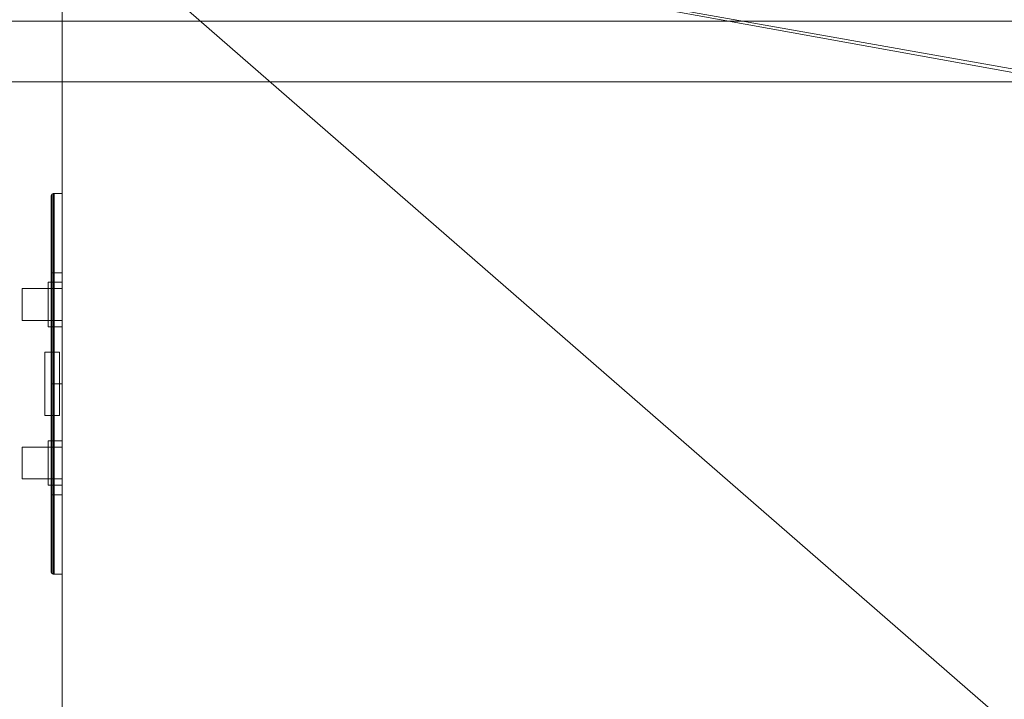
# Model space of a CAD drawing. Header units: inches. Extents: x -263 to 528, y -1 to 602.
# Tile 376 of 656: x -76.28 to -64.06, y 438.08 to 446.52. Entities that reach past the tile are written whole.
import ezdxf

# ---------------------------------------------------------------- set-up
doc = ezdxf.new("R2010")
doc.units = ezdxf.units.IN
doc.header["$MEASUREMENT"] = 0
for name, color, linetype in [('Twindo - Casework', 7, 'Continuous'), ('Twindo - Electrical', 7, 'Continuous'), ('Twindo - Fixtures', 7, 'Continuous'), ('Twindo - Slabs', 7, 'Continuous'), ('Twindo - Walls', 7, 'Continuous')]:
    doc.layers.add(name, color=color, linetype=linetype)

# ---------------------------------------------------------------- blocks, each defined once
blk = doc.blocks.new('Slab_D0BD3B49-249D-4DA8-80D4-D821BCE50D6B', base_point=(-249.5, 387))
at = {"layer": 'Twindo - Slabs', "lineweight": 0}
mesh = blk.add_polyface(dxfattribs=at)
corners = [(-192, 387), (-249.5, 387), (-249.5, 387, -6), (-192, 387, -6), (-89.75, 579.5), (-249.5, 579.5), (-192, 134.5), (-132, 134.5), (-132, 124.5), (10, 124.5), (10, 13.75), (161.5, 13.75), (161.5, 6.5), (252, 6.5), (252, 14), (415.5, 14), (415.5, 322.5), (222.5, 322.5), (222.5, 357.5), (-4, 357.5), (-4, 413), (101.5, 413), (101.5, 553.5), (-89.75, 553.5), (-249.5, 579.5, -6), (-192, 134.5, -6), (-89.75, 579.5, -6), (-89.75, 553.5, -6), (101.5, 553.5, -6), (101.5, 413, -6), (-4, 413, -6), (-4, 357.5, -6), (222.5, 357.5, -6), (222.5, 322.5, -6), (415.5, 322.5, -6), (415.5, 14, -6), (252, 14, -6), (252, 6.5, -6), (161.5, 6.5, -6), (161.5, 13.75, -6), (10, 13.75, -6), (10, 124.5, -6), (-132, 124.5, -6), (-132, 134.5, -6)]
mesh.append_faces([[corners[k] for k in face] for face in [(0, 1, 2, 3), (1, 5, 24, 2), (6, 0, 3, 25), (5, 4, 26, 24), (7, 6, 25, 43), (8, 7, 43, 42), (9, 8, 42, 41), (10, 9, 41, 40), (11, 10, 40, 39), (12, 11, 39, 38), (13, 12, 38, 37), (14, 13, 37, 36), (15, 14, 36, 35), (16, 15, 35, 34), (17, 16, 34, 33), (18, 17, 33, 32), (19, 18, 32, 31), (20, 19, 31, 30), (21, 20, 30, 29), (22, 21, 29, 28), (23, 22, 28, 27), (4, 23, 27, 26)]], dxfattribs={"color": 254})
mesh.append_faces([[corners[k] for k in face] for face in [(22, 20, 21), (16, 14, 15)]], dxfattribs={"vtx0": -1, "color": 254})
mesh.append_faces([[corners[k] for k in face] for face in [(28, 30, 27), (34, 36, 33)]], dxfattribs={"vtx0": -1, "vtx1": -1, "color": 254})
mesh.append_faces([[corners[k] for k in face] for face in [(4, 0, 7), (19, 23, 8), (19, 9, 11), (43, 3, 26), (42, 27, 31), (39, 41, 31)]], dxfattribs={"vtx0": -1, "vtx1": -1, "vtx2": -1, "color": 254})
mesh.append_faces([[corners[k] for k in face] for face in [(23, 7, 8), (19, 8, 9), (17, 11, 12), (17, 12, 13), (17, 13, 14), (3, 24, 26), (43, 26, 27), (39, 31, 32), (39, 32, 33)]], dxfattribs={"vtx0": -1, "vtx2": -1, "color": 254})
mesh.append_faces([[corners[k] for k in face] for face in [(29, 30, 28), (35, 36, 34)]], dxfattribs={"vtx1": -1, "color": 254})
mesh.append_faces([[corners[k] for k in face] for face in [(4, 5, 0), (23, 4, 7), (19, 20, 23), (22, 23, 20), (18, 19, 11), (17, 18, 11), (16, 17, 14), (42, 43, 27), (30, 31, 27), (41, 42, 31), (38, 39, 33), (37, 38, 33), (36, 37, 33)]], dxfattribs={"vtx1": -1, "vtx2": -1, "color": 254})
mesh.append_faces([[corners[k] for k in face] for face in [(5, 1, 0), (0, 6, 7), (9, 10, 11), (3, 2, 24), (43, 25, 3), (39, 40, 41)]], dxfattribs={"vtx2": -1, "color": 254})
blk = doc.blocks.new('Slab_C16FED3F-F51D-4887-95C2-45D370958F54', base_point=(-255.75, 595))
at = {"layer": 'Twindo - Slabs', "lineweight": 0}
mesh = blk.add_polyface(dxfattribs=at)
corners = [(95.5, 568, 128), (95.5, 570, 128), (-75.75, 570, 128), (-75.75, 595, 128), (-255.75, 595, 128), (-255.75, 379, 128), (-198, 379, 128), (-198, 134.5, 128), (-136, 134.5, 128), (-136, 110.5, 128), (6.5, 110.5, 128), (6.5, 6.5, 128), (315.5, 6.5, 128), (315.5, 8, 128), (378.5, 8, 128), (378.5, 6.5, 128), (523, 6.5, 128), (523, 132.25, 128), (421.5, 132.25, 128), (421.5, 333, 128), (239, 333, 128), (239, 391.501, 128), (240, 391.501, 128), (240, 457, 128), (237, 457, 128), (237, 568, 128), (201, 127.5, 128), (201, 128.125, 128), (244.5, 128.125, 128), (244.5, 127.5, 128), (244.5, 15, 128), (161.5, 15, 128), (161.5, 146.5, 128), (200.935, 146.5, 128), (200.997, 146.5, 128), (200.997, 128.5, 128), (95.5, 568, 101), (95.5, 570, 101), (-75.75, 570, 101), (-75.75, 595, 101), (-255.75, 595, 101), (-255.75, 379, 101), (-198, 379, 101), (-198, 134.5, 101), (-136, 134.5, 101), (-136, 110.5, 101), (6.5, 110.5, 101), (6.5, 6.5, 101), (315.5, 6.5, 101), (315.5, 8, 101), (378.5, 8, 101), (378.5, 6.5, 101), (523, 6.5, 101), (523, 132.25, 101), (421.5, 132.25, 101), (421.5, 333, 101), (239, 333, 101), (239, 391.501, 101), (240, 391.501, 101), (240, 457, 101), (237, 457, 101), (237, 568, 101), (201, 127.5, 120), (201, 128, 120), (201, 128.125, 120), (244.5, 128.125, 120), (244.5, 128, 120), (244.5, 127.5, 120), (244.5, 127.5, 101), (244.5, 15, 101), (161.5, 15, 101), (161.5, 146.5, 101), (200.935, 146.5, 101), (200.997, 146.5, 101), (200.997, 128.5, 114.5), (201, 127.5, 101)]
mesh.append_faces([[corners[k] for k in face] for face in [(36, 37, 1, 0), (37, 38, 2, 1), (38, 39, 3, 2), (39, 40, 4, 3), (40, 41, 5, 4), (41, 42, 6, 5), (42, 43, 7, 6), (43, 44, 8, 7), (44, 45, 9, 8), (45, 46, 10, 9), (46, 47, 11, 10), (47, 48, 12, 11), (48, 49, 13, 12), (49, 50, 14, 13), (50, 51, 15, 14), (51, 52, 16, 15), (52, 53, 17, 16), (53, 54, 18, 17), (54, 55, 19, 18), (55, 56, 20, 19), (56, 57, 21, 20), (57, 58, 22, 21), (58, 59, 23, 22), (59, 60, 24, 23), (60, 61, 25, 24), (61, 36, 0, 25), (28, 27, 64, 65), (69, 70, 31, 30), (70, 71, 32, 31), (33, 32, 71, 72), (33, 72, 73, 34), (34, 73, 74, 35), (62, 67, 66, 63), (65, 64, 63, 66), (67, 62, 75, 68), (72, 74, 73)]], dxfattribs={"color": 254})
mesh.append_faces([[corners[k] for k in face] for face in [(23, 21, 22), (27, 63, 64), (29, 66, 67), (29, 69, 30), (75, 74, 72), (52, 54, 53)]], dxfattribs={"vtx0": -1, "color": 254})
mesh.append_faces([[corners[k] for k in face] for face in [(16, 18, 15), (59, 57, 60)]], dxfattribs={"vtx0": -1, "vtx1": -1, "color": 254})
mesh.append_faces([[corners[k] for k in face] for face in [(3, 6, 8), (31, 0, 11), (0, 32, 34), (24, 34, 27), (20, 24, 27), (28, 30, 12), (20, 28, 13), (75, 26, 74), (44, 42, 39), (47, 36, 70), (75, 60, 56), (49, 68, 56)]], dxfattribs={"vtx0": -1, "vtx1": -1, "vtx2": -1, "color": 254})
mesh.append_faces([[corners[k] for k in face] for face in [(2, 8, 9), (2, 9, 10), (0, 10, 11), (20, 27, 28), (30, 11, 12), (28, 12, 13), (20, 13, 14), (18, 14, 15), (42, 40, 39), (44, 39, 38), (46, 38, 37), (46, 37, 36), (72, 36, 61), (75, 61, 60), (47, 70, 69), (49, 69, 68), (50, 56, 55), (50, 55, 54)]], dxfattribs={"vtx0": -1, "vtx2": -1, "color": 254})
mesh.append_faces([[corners[k] for k in face] for face in [(17, 18, 16), (58, 57, 59)]], dxfattribs={"vtx1": -1, "color": 254})
mesh.append_faces([[corners[k] for k in face] for face in [(3, 4, 6), (2, 3, 8), (1, 2, 10), (0, 1, 10), (31, 32, 0), (25, 0, 34), (24, 25, 34), (20, 21, 24), (23, 24, 21), (30, 31, 11), (19, 20, 14), (18, 19, 14), (45, 44, 38), (46, 45, 38), (47, 46, 36), (71, 70, 36), (72, 71, 36), (75, 72, 61), (57, 56, 60), (68, 75, 56), (48, 47, 69), (49, 48, 69), (50, 49, 56), (51, 50, 54), (52, 51, 54)]], dxfattribs={"vtx1": -1, "vtx2": -1, "color": 254})
mesh.append_faces([[corners[k] for k in face] for face in [(4, 5, 6), (6, 7, 8), (26, 35, 74), (42, 41, 40), (44, 43, 42)]], dxfattribs={"vtx2": -1, "color": 254})
mesh.append_faces([[corners[k] for k in face] for face in [(27, 26, 62, 63), (29, 28, 65, 66), (29, 67, 68, 69)]], dxfattribs={"vtx3": -1, "color": 254})
blk = doc.blocks.new('Object_91143E9C-6EFC-4E7A-9EFB-534EA12EA79C')
at = {"layer": 'Twindo - Casework', "lineweight": 0}
mesh = blk.add_polyface(dxfattribs=at)
corners = [(-57.5, 466, 31.5), (-57.5, 446.5, 31.5), (-80.5, 446.5, 31.5), (-80.5, 466, 31.5), (-70.789, 448.063, 31.5), (-69.659, 447.67, 31.5), (-68.494, 447.537, 31.5), (-67.328, 447.67, 31.5), (-66.198, 448.063, 31.5), (-65.137, 448.705, 31.5), (-64.179, 449.576, 31.5), (-63.351, 450.65, 31.5), (-62.68, 451.894, 31.5), (-62.186, 453.27, 31.5), (-61.883, 454.737, 31.5), (-61.781, 456.25, 31.5), (-61.883, 457.763, 31.5), (-62.186, 459.23, 31.5), (-62.68, 460.606, 31.5), (-63.351, 461.85, 31.5), (-64.179, 462.924, 31.5), (-65.137, 463.795, 31.5), (-66.198, 464.437, 31.5), (-67.328, 464.83, 31.5), (-68.494, 464.963, 31.5), (-69.659, 464.83, 31.5), (-70.789, 464.437, 31.5), (-71.85, 463.795, 31.5), (-72.808, 462.924, 31.5), (-73.636, 461.85, 31.5), (-74.307, 460.606, 31.5), (-74.801, 459.23, 31.5), (-75.104, 457.763, 31.5), (-75.206, 456.25, 31.5), (-75.104, 454.737, 31.5), (-74.801, 453.27, 31.5), (-74.307, 451.894, 31.5), (-73.636, 450.65, 31.5), (-72.808, 449.576, 31.5), (-71.85, 448.705, 31.5), (-57.5, 466, 33), (-57.5, 446.5, 33), (-80.5, 446.5, 33), (-80.5, 466, 33), (-70.789, 448.063, 33), (-69.659, 447.67, 33), (-68.494, 447.537, 33), (-67.328, 447.67, 33), (-66.198, 448.063, 33), (-65.137, 448.705, 33), (-64.179, 449.576, 33), (-63.351, 450.65, 33), (-62.68, 451.894, 33), (-62.186, 453.27, 33), (-61.883, 454.737, 33), (-61.781, 456.25, 33), (-61.883, 457.763, 33), (-62.186, 459.23, 33), (-62.68, 460.606, 33), (-63.351, 461.85, 33), (-64.179, 462.924, 33), (-65.137, 463.795, 33), (-66.198, 464.437, 33), (-67.328, 464.83, 33), (-68.494, 464.963, 33), (-69.659, 464.83, 33), (-70.789, 464.437, 33), (-71.85, 463.795, 33), (-72.808, 462.924, 33), (-73.636, 461.85, 33), (-74.307, 460.606, 33), (-74.801, 459.23, 33), (-75.104, 457.763, 33), (-75.206, 456.25, 33), (-75.104, 454.737, 33), (-74.801, 453.27, 33), (-74.307, 451.894, 33), (-73.636, 450.65, 33), (-72.808, 449.576, 33), (-71.85, 448.705, 33)]
mesh.append_faces([[corners[k] for k in face] for face in [(0, 40, 41, 1), (1, 41, 42, 2), (2, 42, 43, 3), (3, 43, 40, 0), (44, 45, 5, 4), (45, 46, 6, 5), (46, 47, 7, 6), (47, 48, 8, 7), (48, 49, 9, 8), (49, 50, 10, 9), (50, 51, 11, 10), (51, 52, 12, 11), (52, 53, 13, 12), (53, 54, 14, 13), (54, 55, 15, 14), (55, 56, 16, 15), (56, 57, 17, 16), (57, 58, 18, 17), (58, 59, 19, 18), (59, 60, 20, 19), (60, 61, 21, 20), (61, 62, 22, 21), (62, 63, 23, 22), (63, 64, 24, 23), (64, 65, 25, 24), (65, 66, 26, 25), (66, 67, 27, 26), (67, 68, 28, 27), (68, 69, 29, 28), (69, 70, 30, 29), (70, 71, 31, 30), (71, 72, 32, 31), (72, 73, 33, 32), (73, 74, 34, 33), (74, 75, 35, 34), (75, 76, 36, 35), (76, 77, 37, 36), (77, 78, 38, 37), (78, 79, 39, 38), (79, 44, 4, 39)]], dxfattribs={"color": 9})
mesh.append_faces([[corners[k] for k in face] for face in [(2, 6, 1), (1, 12, 0), (41, 46, 42), (42, 76, 43)]], dxfattribs={"vtx0": -1, "vtx1": -1, "color": 9})
mesh.append_faces([[corners[k] for k in face] for face in [(24, 3, 0), (3, 24, 25), (3, 25, 26), (3, 26, 27), (3, 27, 28), (3, 28, 29), (3, 29, 30), (3, 30, 31), (3, 31, 32), (3, 32, 33), (3, 33, 34), (3, 34, 35), (3, 35, 36), (2, 36, 37), (2, 37, 38), (2, 38, 39), (2, 39, 4), (2, 4, 5), (2, 5, 6), (1, 6, 7), (1, 7, 8), (1, 8, 9), (1, 9, 10), (1, 10, 11), (1, 11, 12), (64, 40, 43), (40, 64, 63), (40, 63, 62), (40, 62, 61), (40, 61, 60), (40, 60, 59), (40, 59, 58), (40, 58, 57), (40, 57, 56), (40, 56, 55), (40, 55, 54), (40, 54, 53), (40, 53, 52), (41, 52, 51), (41, 51, 50), (41, 50, 49), (41, 49, 48), (41, 48, 47), (41, 47, 46), (42, 46, 45), (42, 45, 44), (42, 44, 79), (42, 79, 78), (42, 78, 77), (42, 77, 76)]], dxfattribs={"vtx0": -1, "vtx2": -1, "color": 9})
mesh.append_faces([[corners[k] for k in face] for face in [(23, 24, 0), (22, 23, 0), (21, 22, 0), (20, 21, 0), (19, 20, 0), (18, 19, 0), (17, 18, 0), (16, 17, 0), (15, 16, 0), (14, 15, 0), (13, 14, 0), (12, 13, 0), (2, 3, 36), (65, 64, 43), (66, 65, 43), (67, 66, 43), (68, 67, 43), (69, 68, 43), (70, 69, 43), (71, 70, 43), (72, 71, 43), (73, 72, 43), (74, 73, 43), (75, 74, 43), (76, 75, 43), (41, 40, 52)]], dxfattribs={"vtx1": -1, "vtx2": -1, "color": 9})
mesh = blk.add_polyface(dxfattribs=at)
corners = [(-57.5, 447.25, 30.75), (-59.862, 447.25, 30.75), (-59.862, 465.25, 30.75), (-57.5, 465.25, 30.75), (-59.862, 447.25, 31.5), (-59.862, 465.25, 31.5), (-57.5, 447.25, 31.5), (-57.5, 465.25, 31.5), (-57.5, 466), (-78.75, 466), (-78.75, 466, 31.5), (-57.5, 466, 31.5), (-78.75, 465.25), (-78.75, 465.25, 31.5), (-57.5, 465.25), (-57.5, 465.25, 31.5), (-78.75, 446.5), (-57.5, 446.5), (-57.5, 446.5, 31.5), (-78.75, 446.5, 31.5), (-57.5, 447.25), (-57.5, 447.25, 31.5), (-78.75, 447.25), (-78.75, 447.25, 31.5), (-57.875, 447.25, 0.75), (-57.875, 465.25, 0.75), (-57.875, 465.25, 30.75), (-57.875, 447.25, 30.75), (-58.25, 465.25, 0.75), (-58.25, 465.25, 30.75), (-58.25, 447.25, 0.75), (-58.25, 447.25, 30.75)]
mesh.append_faces([[corners[k] for k in face] for face in [(0, 1, 2, 3), (1, 4, 5, 2), (4, 6, 7, 5), (6, 0, 3, 7), (0, 6, 4, 1), (3, 2, 5, 7), (8, 9, 10, 11), (9, 12, 13, 10), (12, 14, 15, 13), (14, 8, 11, 15), (8, 14, 12, 9), (11, 10, 13, 15), (16, 17, 18, 19), (17, 20, 21, 18), (20, 22, 23, 21), (22, 16, 19, 23), (16, 22, 20, 17), (19, 18, 21, 23), (24, 25, 26, 27), (25, 28, 29, 26), (28, 30, 31, 29), (30, 24, 27, 31), (24, 30, 28, 25), (27, 26, 29, 31)]], dxfattribs={"color": 7})
blk = doc.blocks.new('Object_6B2EA6E6-47E6-4FCE-9F48-4E7CA320511B')
at = {"layer": 'Twindo - Casework', "lineweight": 0}
mesh = blk.add_polyface(dxfattribs=at)
corners = [(-80.5, 426.5, 31.5), (-80.5, 426.5, 33), (-80.5, 446.5, 33), (-80.5, 446.5, 31.5), (-57.5, 446.5, 33), (-57.5, 446.5, 31.5), (-57.5, 426.5, 33), (-57.5, 426.5, 31.5)]
mesh.append_faces([[corners[k] for k in face] for face in [(0, 1, 2, 3), (3, 2, 4, 5), (5, 4, 6, 7), (7, 6, 1, 0), (0, 3, 5, 7), (1, 6, 4, 2)]], dxfattribs={"color": 9})
mesh = blk.add_polyface(dxfattribs=at)
corners = [(-57.5, 445.75, 30.75), (-57.5, 427.25, 30.75), (-59.862, 427.25, 30.75), (-59.862, 445.75, 30.75), (-59.862, 427.25, 31.5), (-59.862, 445.75, 31.5), (-57.5, 427.25, 31.5), (-57.5, 445.75, 31.5), (-57.5, 426.5), (-57.5, 426.5, 31.5), (-78.75, 426.5, 31.5), (-78.75, 426.5), (-78.75, 427.25, 31.5), (-78.75, 427.25), (-57.5, 427.25, 31.5), (-57.5, 427.25), (-78.75, 446.5), (-78.75, 446.5, 31.5), (-57.5, 446.5, 31.5), (-57.5, 446.5), (-57.5, 445.75, 31.5), (-57.5, 445.75), (-78.75, 445.75, 31.5), (-78.75, 445.75), (-57.875, 445.75, 0.75), (-57.875, 445.75, 30.75), (-57.875, 427.25, 30.75), (-57.875, 427.25, 0.75), (-58.25, 427.25, 30.75), (-58.25, 427.25, 0.75), (-58.25, 445.75, 30.75), (-58.25, 445.75, 0.75)]
mesh.append_faces([[corners[k] for k in face] for face in [(0, 1, 2, 3), (3, 2, 4, 5), (5, 4, 6, 7), (7, 6, 1, 0), (0, 3, 5, 7), (1, 6, 4, 2), (8, 9, 10, 11), (11, 10, 12, 13), (13, 12, 14, 15), (15, 14, 9, 8), (8, 11, 13, 15), (9, 14, 12, 10), (16, 17, 18, 19), (19, 18, 20, 21), (21, 20, 22, 23), (23, 22, 17, 16), (16, 19, 21, 23), (17, 22, 20, 18), (24, 25, 26, 27), (27, 26, 28, 29), (29, 28, 30, 31), (31, 30, 25, 24), (24, 27, 29, 31), (25, 30, 28, 26)]], dxfattribs={"color": 7})
mesh = blk.add_polyface(dxfattribs=at)
corners = [(-78.75, 427.25), (-78.75, 427.25, 0.75), (-78.75, 445.75, 0.75), (-78.75, 445.75), (-57.5, 445.75, 0.75), (-57.5, 445.75), (-57.5, 427.25, 0.75), (-57.5, 427.25)]
mesh.append_faces([[corners[k] for k in face] for face in [(0, 1, 2, 3), (3, 2, 4, 5), (5, 4, 6, 7), (7, 6, 1, 0), (0, 3, 5, 7), (1, 6, 4, 2)]], dxfattribs={"color": 7})
blk = doc.blocks.new('Slab_C344388F-6E50-4F51-87E6-74C99ED75FC3', base_point=(-255.75, 595))
at = {"layer": 'Twindo - Fixtures', "lineweight": 0}
mesh = blk.add_polyface(dxfattribs=at)
corners = [(-255.75, 595, 254), (-255.75, 595, 248), (-255.75, 379, 248), (-255.75, 379, 254), (-75.75, 595, 254), (-75.75, 595, 248), (-75.75, 379, 248), (-218.75, 416, 248), (-112.75, 416, 248), (-112.75, 558, 248), (-218.75, 558, 248), (-75.75, 379, 254), (-112.75, 558, 254), (-112.75, 416, 254), (-218.75, 416, 254), (-218.75, 558, 254)]
mesh.append_faces([[corners[k] for k in face] for face in [(0, 1, 2, 3), (4, 5, 1, 0), (3, 2, 6, 11), (11, 6, 5, 4), (13, 8, 7, 14), (12, 9, 8, 13), (15, 10, 9, 12), (14, 7, 10, 15)]], dxfattribs={"color": 254})
mesh.append_faces([[corners[k] for k in face] for face in [(6, 8, 5), (5, 9, 1), (4, 12, 11), (11, 13, 3)]], dxfattribs={"vtx0": -1, "vtx1": -1, "color": 254})
mesh.append_faces([[corners[k] for k in face] for face in [(10, 2, 1), (2, 7, 8), (5, 8, 9), (14, 0, 3), (0, 15, 12), (11, 12, 13)]], dxfattribs={"vtx0": -1, "vtx2": -1, "color": 254})
mesh.append_faces([[corners[k] for k in face] for face in [(10, 7, 2), (9, 10, 1), (6, 2, 8), (14, 15, 0), (13, 14, 3), (4, 0, 12)]], dxfattribs={"vtx1": -1, "vtx2": -1, "color": 254})
blk = doc.blocks.new('Slab_092C35A8-B736-40A4-87C8-E1895AE3592A', base_point=(-75.75, 448))
at = {"layer": 'Twindo - Slabs', "lineweight": 0}
mesh = blk.add_polyface(dxfattribs=at)
corners = [(-75.75, 448, 254), (-75.75, 448, 247.5), (-15.5, 448, 247.5), (-15.5, 448, 254), (-75.75, 570, 254), (-75.75, 570, 247.5), (95.5, 570, 247.5), (95.5, 395.501, 247.5), (-15.5, 395.501, 247.5), (-15.5, 395.501, 254), (95.5, 395.501, 254), (95.5, 570, 254)]
mesh.append_faces([[corners[k] for k in face] for face in [(0, 1, 2, 3), (4, 5, 1, 0), (3, 2, 8, 9), (11, 6, 5, 4), (10, 7, 6, 11), (9, 8, 7, 10)]], dxfattribs={"color": 254})
mesh.append_faces([[corners[k] for k in face] for face in [(10, 3, 9)]], dxfattribs={"vtx0": -1, "color": 254})
mesh.append_faces([[corners[k] for k in face] for face in [(7, 2, 6), (6, 2, 5), (11, 3, 10)]], dxfattribs={"vtx0": -1, "vtx1": -1, "color": 254})
mesh.append_faces([[corners[k] for k in face] for face in [(11, 4, 3)]], dxfattribs={"vtx1": -1, "vtx2": -1, "color": 254})
mesh.append_faces([[corners[k] for k in face] for face in [(2, 1, 5), (7, 8, 2), (4, 0, 3)]], dxfattribs={"vtx2": -1, "color": 254})
blk = doc.blocks.new('Slab_8CF3D9C7-E382-4EB2-A1F0-8D4B1B8E1C80', base_point=(-75.75, 378))
at = {"layer": 'Twindo - Slabs', "lineweight": 0}
mesh = blk.add_polyface(dxfattribs=at)
corners = [(-75.75, 378, 254), (-75.75, 378, 246), (-9, 378, 246), (-9, 378, 254), (-75.75, 448, 254), (-75.75, 448, 246), (-15.5, 448, 246), (-15.5, 395.501, 246), (-9, 395.501, 246), (-9, 395.501, 254), (-15.5, 395.501, 254), (-15.5, 448, 254)]
mesh.append_faces([[corners[k] for k in face] for face in [(0, 1, 2, 3), (4, 5, 1, 0), (3, 2, 8, 9), (11, 6, 5, 4), (10, 7, 6, 11), (9, 8, 7, 10)]], dxfattribs={"color": 254})
mesh.append_faces([[corners[k] for k in face] for face in [(2, 7, 8)]], dxfattribs={"vtx0": -1, "color": 254})
mesh.append_faces([[corners[k] for k in face] for face in [(3, 10, 0)]], dxfattribs={"vtx0": -1, "vtx1": -1, "color": 254})
mesh.append_faces([[corners[k] for k in face] for face in [(1, 6, 7), (10, 4, 0)]], dxfattribs={"vtx0": -1, "vtx2": -1, "color": 254})
mesh.append_faces([[corners[k] for k in face] for face in [(9, 10, 3)]], dxfattribs={"vtx1": -1, "color": 254})
mesh.append_faces([[corners[k] for k in face] for face in [(2, 1, 7)]], dxfattribs={"vtx1": -1, "vtx2": -1, "color": 254})
mesh.append_faces([[corners[k] for k in face] for face in [(1, 5, 6), (10, 11, 4)]], dxfattribs={"vtx2": -1, "color": 254})
blk = doc.blocks.new('Object_CF4729D8-6F3D-4A78-9630-AED366CC9EE0')
at = {"layer": 'Twindo - Electrical', "lineweight": 0}
mesh = blk.add_polyface(dxfattribs=at)
corners = [(-75.75, 442, 169.638), (-75.75, 444.362, 169.638), (-75.75, 444.362, 174.362), (-75.75, 442, 174.362), (-75.75, 443.26, 171.331), (-75.75, 442.709, 171.331), (-75.75, 442.709, 172.669), (-75.75, 443.26, 172.669), (-75.853, 442, 174.362), (-75.862, 442, 174.361), (-75.878, 442, 174.352), (-75.887, 442, 174.337), (-75.888, 442, 174.328), (-75.888, 442, 169.672), (-75.887, 442, 169.663), (-75.878, 442, 169.648), (-75.862, 442, 169.639), (-75.853, 442, 169.638), (-75.853, 444.362, 174.362), (-75.853, 444.362, 169.638), (-75.888, 443.26, 172.669), (-75.888, 443.26, 171.331), (-75.888, 442.709, 172.669), (-75.888, 442.709, 171.331), (-75.862, 444.361, 169.639), (-75.878, 444.352, 169.648), (-75.887, 444.337, 169.663), (-75.888, 444.328, 169.672), (-75.888, 444.328, 174.328), (-75.887, 444.337, 174.337), (-75.878, 444.352, 174.352), (-75.862, 444.361, 174.361)]
mesh.append_faces([[corners[k] for k in face] for face in [(3, 2, 18, 8), (18, 2, 1, 19), (17, 19, 1, 0), (4, 7, 20, 21), (7, 6, 22, 20), (6, 5, 23, 22), (5, 4, 21, 23), (16, 24, 19, 17), (15, 25, 24, 16), (14, 26, 25, 15), (13, 27, 26, 14), (11, 29, 28, 12), (10, 30, 29, 11), (9, 31, 30, 10), (8, 18, 31, 9), (31, 18, 19, 24), (30, 31, 24, 25), (29, 30, 25, 26), (28, 29, 26, 27)]], dxfattribs={"color": 7})
mesh.append_faces([[corners[k] for k in face] for face in [(8, 17, 0, 3)]], dxfattribs={"vtx0": -1, "color": 7})
mesh.append_faces([[corners[k] for k in face] for face in [(1, 4, 0), (0, 5, 3), (13, 23, 27), (27, 21, 28)]], dxfattribs={"vtx0": -1, "vtx1": -1, "color": 7})
mesh.append_faces([[corners[k] for k in face] for face in [(6, 2, 3), (2, 7, 4), (0, 4, 5), (20, 12, 28), (12, 22, 23), (27, 23, 21)]], dxfattribs={"vtx0": -1, "vtx2": -1, "color": 7})
mesh.append_faces([[corners[k] for k in face] for face in [(8, 11, 12, 13), (8, 13, 14, 15), (8, 15, 16, 17)]], dxfattribs={"vtx0": -1, "vtx3": -1, "color": 7})
mesh.append_faces([[corners[k] for k in face] for face in [(6, 7, 2), (5, 6, 3), (1, 2, 4), (20, 22, 12), (21, 20, 28), (13, 12, 23)]], dxfattribs={"vtx1": -1, "vtx2": -1, "color": 7})
mesh.append_faces([[corners[k] for k in face] for face in [(8, 9, 10, 11)]], dxfattribs={"vtx3": -1, "color": 7})
mesh = blk.add_polyface(dxfattribs=at)
corners = [(-75.75, 442.787, 171.409), (-75.75, 443.181, 171.409), (-75.75, 443.181, 172.591), (-75.75, 442.787, 172.591), (-75.853, 443.181, 172.591), (-75.853, 442.787, 172.591), (-75.853, 443.181, 172.472), (-75.853, 442.787, 172.472), (-76.247, 443.181, 172.472), (-76.247, 442.787, 172.472), (-76.247, 443.181, 172.157), (-76.247, 442.787, 172.157), (-75.853, 443.181, 172.157), (-75.853, 442.787, 172.157), (-75.853, 443.181, 171.409), (-75.853, 442.787, 171.409), (-75.75, 442.709, 171.331), (-75.927, 442.709, 171.331), (-75.927, 443.26, 171.331), (-75.75, 443.26, 171.331), (-75.927, 443.26, 172.669), (-75.75, 443.26, 172.669), (-75.927, 442.709, 172.669), (-75.75, 442.709, 172.669), (-75.75, 442.787, 171.409), (-75.927, 442.787, 171.409), (-75.927, 442.787, 172.591), (-75.75, 442.787, 172.591), (-75.927, 443.181, 172.591), (-75.75, 443.181, 172.591), (-75.927, 443.181, 171.409), (-75.75, 443.181, 171.409)]
mesh.append_faces([[corners[k] for k in face] for face in [(0, 1, 2, 3), (3, 2, 4, 5), (5, 4, 6, 7), (7, 6, 8, 9), (9, 8, 10, 11), (11, 10, 12, 13), (13, 12, 14, 15), (15, 14, 1, 0), (16, 17, 18, 19), (19, 18, 20, 21), (21, 20, 22, 23), (23, 22, 17, 16), (24, 25, 26, 27), (27, 26, 28, 29), (29, 28, 30, 31), (31, 30, 25, 24)]], dxfattribs={"color": 7})
mesh.append_faces([[corners[k] for k in face] for face in [(0, 13, 15)]], dxfattribs={"vtx0": -1, "color": 7})
mesh.append_faces([[corners[k] for k in face] for face in [(1, 12, 2), (19, 31, 16), (16, 24, 23), (17, 25, 18), (18, 30, 20)]], dxfattribs={"vtx0": -1, "vtx1": -1, "color": 7})
mesh.append_faces([[corners[k] for k in face] for face in [(3, 7, 13), (12, 6, 2)]], dxfattribs={"vtx0": -1, "vtx1": -1, "vtx2": -1, "color": 7})
mesh.append_faces([[corners[k] for k in face] for face in [(7, 11, 13), (27, 21, 23), (21, 29, 31), (16, 31, 24), (28, 22, 20), (22, 26, 25), (18, 25, 30)]], dxfattribs={"vtx0": -1, "vtx2": -1, "color": 7})
mesh.append_faces([[corners[k] for k in face] for face in [(14, 12, 1)]], dxfattribs={"vtx1": -1, "color": 7})
mesh.append_faces([[corners[k] for k in face] for face in [(0, 3, 13), (12, 10, 6), (27, 29, 21), (24, 27, 23), (19, 21, 31), (28, 26, 22), (30, 28, 20), (17, 22, 25)]], dxfattribs={"vtx1": -1, "vtx2": -1, "color": 7})
mesh.append_faces([[corners[k] for k in face] for face in [(3, 5, 7), (7, 9, 11), (6, 4, 2), (10, 8, 6)]], dxfattribs={"vtx2": -1, "color": 7})
mesh = blk.add_polyface(dxfattribs=at)
corners = [(-75.853, 442, 174.362), (-75.853, 439.638, 174.362), (-75.75, 439.638, 174.362), (-75.75, 442, 174.362), (-75.75, 442, 169.638), (-75.853, 442, 169.638), (-75.862, 442, 169.639), (-75.878, 442, 169.648), (-75.887, 442, 169.663), (-75.888, 442, 169.672), (-75.888, 442, 174.328), (-75.887, 442, 174.337), (-75.878, 442, 174.352), (-75.862, 442, 174.361), (-75.75, 439.638, 169.638), (-75.75, 441.291, 171.331), (-75.75, 440.74, 171.331), (-75.75, 440.74, 172.669), (-75.75, 441.291, 172.669), (-75.853, 439.638, 169.638), (-75.862, 439.639, 174.361), (-75.878, 439.648, 174.352), (-75.887, 439.663, 174.337), (-75.888, 439.672, 174.328), (-75.888, 439.672, 169.672), (-75.888, 440.74, 172.669), (-75.888, 440.74, 171.331), (-75.888, 441.291, 171.331), (-75.888, 441.291, 172.669), (-75.887, 439.663, 169.663), (-75.878, 439.648, 169.648), (-75.862, 439.639, 169.639)]
mesh.append_faces([[corners[k] for k in face] for face in [(0, 1, 2, 3), (19, 14, 2, 1), (13, 20, 1, 0), (12, 21, 20, 13), (11, 22, 21, 12), (10, 23, 22, 11), (8, 29, 24, 9), (7, 30, 29, 8), (6, 31, 30, 7), (5, 19, 31, 6), (4, 14, 19, 5), (15, 18, 28, 27), (18, 17, 25, 28), (17, 16, 26, 25), (16, 15, 27, 26), (31, 19, 1, 20), (30, 31, 20, 21), (29, 30, 21, 22), (24, 29, 22, 23)]], dxfattribs={"color": 7})
mesh.append_faces([[corners[k] for k in face] for face in [(4, 13, 0, 3)]], dxfattribs={"vtx0": -1, "color": 7})
mesh.append_faces([[corners[k] for k in face] for face in [(4, 15, 14), (14, 16, 2), (24, 26, 9), (9, 27, 10)]], dxfattribs={"vtx0": -1, "vtx1": -1, "color": 7})
mesh.append_faces([[corners[k] for k in face] for face in [(17, 3, 2), (3, 18, 15), (14, 15, 16), (28, 23, 10), (23, 25, 26), (9, 26, 27)]], dxfattribs={"vtx0": -1, "vtx2": -1, "color": 7})
mesh.append_faces([[corners[k] for k in face] for face in [(4, 7, 8, 9), (4, 9, 10, 11), (4, 11, 12, 13)]], dxfattribs={"vtx0": -1, "vtx3": -1, "color": 7})
mesh.append_faces([[corners[k] for k in face] for face in [(17, 18, 3), (16, 17, 2), (4, 3, 15), (28, 25, 23), (27, 28, 10), (24, 23, 26)]], dxfattribs={"vtx1": -1, "vtx2": -1, "color": 7})
mesh.append_faces([[corners[k] for k in face] for face in [(4, 5, 6, 7)]], dxfattribs={"vtx3": -1, "color": 7})
mesh = blk.add_polyface(dxfattribs=at)
corners = [(-75.75, 440.819, 171.409), (-75.75, 441.213, 171.409), (-75.75, 441.213, 172.591), (-75.75, 440.819, 172.591), (-75.853, 441.213, 172.591), (-75.853, 440.819, 172.591), (-75.853, 441.213, 172.472), (-75.853, 440.819, 172.472), (-76.247, 441.213, 172.472), (-76.247, 440.819, 172.472), (-76.247, 441.213, 172.157), (-76.247, 440.819, 172.157), (-75.853, 441.213, 172.157), (-75.853, 440.819, 172.157), (-75.853, 441.213, 171.409), (-75.853, 440.819, 171.409), (-75.75, 440.74, 171.331), (-75.927, 440.74, 171.331), (-75.927, 441.291, 171.331), (-75.75, 441.291, 171.331), (-75.927, 441.291, 172.669), (-75.75, 441.291, 172.669), (-75.927, 440.74, 172.669), (-75.75, 440.74, 172.669), (-75.75, 440.819, 171.409), (-75.927, 440.819, 171.409), (-75.927, 440.819, 172.591), (-75.75, 440.819, 172.591), (-75.927, 441.213, 172.591), (-75.75, 441.213, 172.591), (-75.927, 441.213, 171.409), (-75.75, 441.213, 171.409)]
mesh.append_faces([[corners[k] for k in face] for face in [(0, 1, 2, 3), (3, 2, 4, 5), (5, 4, 6, 7), (7, 6, 8, 9), (9, 8, 10, 11), (11, 10, 12, 13), (13, 12, 14, 15), (15, 14, 1, 0), (16, 17, 18, 19), (19, 18, 20, 21), (21, 20, 22, 23), (23, 22, 17, 16), (24, 25, 26, 27), (27, 26, 28, 29), (29, 28, 30, 31), (31, 30, 25, 24)]], dxfattribs={"color": 7})
mesh.append_faces([[corners[k] for k in face] for face in [(0, 13, 15)]], dxfattribs={"vtx0": -1, "color": 7})
mesh.append_faces([[corners[k] for k in face] for face in [(1, 12, 2), (19, 31, 16), (16, 24, 23), (17, 25, 18), (18, 30, 20)]], dxfattribs={"vtx0": -1, "vtx1": -1, "color": 7})
mesh.append_faces([[corners[k] for k in face] for face in [(3, 7, 13), (12, 6, 2)]], dxfattribs={"vtx0": -1, "vtx1": -1, "vtx2": -1, "color": 7})
mesh.append_faces([[corners[k] for k in face] for face in [(7, 11, 13), (27, 21, 23), (21, 29, 31), (16, 31, 24), (28, 22, 20), (22, 26, 25), (18, 25, 30)]], dxfattribs={"vtx0": -1, "vtx2": -1, "color": 7})
mesh.append_faces([[corners[k] for k in face] for face in [(14, 12, 1)]], dxfattribs={"vtx1": -1, "color": 7})
mesh.append_faces([[corners[k] for k in face] for face in [(0, 3, 13), (12, 10, 6), (27, 29, 21), (24, 27, 23), (19, 21, 31), (28, 26, 22), (30, 28, 20), (17, 22, 25)]], dxfattribs={"vtx1": -1, "vtx2": -1, "color": 7})
mesh.append_faces([[corners[k] for k in face] for face in [(3, 5, 7), (7, 9, 11), (6, 4, 2), (10, 8, 6)]], dxfattribs={"vtx2": -1, "color": 7})
blk = doc.blocks.new('Wall_FAA28A12-D921-4A66-88D6-4A08186FBC01', base_point=(-75.75, 448))
at = {"layer": 'Twindo - Walls', "lineweight": 0}
mesh = blk.add_polyface(dxfattribs=at)
corners = [(-15.5, 437.111, 242.75), (-15.284, 437.297, 242.75), (-11.75, 448, 242.75), (-15.5, 448, 242.75), (-15.284, 437.297, 128), (-15.5, 437.111, 128), (-11.75, 448, 128), (-75.75, 448, 128), (-75.75, 448, 246), (-15.5, 448, 246), (-15.5, 437, 242.75), (-15.5, 437, 246), (-15.5, 437, 128), (-75.75, 437, 128), (-75.75, 437, 246), (-60.75, 437, 223), (-24.5, 437, 223), (-24.5, 437, 164), (-60.75, 437, 164), (-60.75, 445, 223), (-24.5, 445, 223), (-24.5, 445, 164), (-60.75, 445, 164)]
mesh.append_faces([[corners[k] for k in face] for face in [(0, 1, 2, 3), (4, 1, 0, 5), (1, 4, 6, 2), (0, 10, 12, 5), (7, 13, 14, 8), (8, 14, 11, 9), (15, 19, 20, 16), (16, 20, 21, 17), (17, 21, 22, 18), (18, 22, 19, 15), (20, 19, 22, 21)]], dxfattribs={"color": 254})
mesh.append_faces([[corners[k] for k in face] for face in [(6, 3, 2), (10, 9, 11)]], dxfattribs={"vtx0": -1, "color": 254})
mesh.append_faces([[corners[k] for k in face] for face in [(7, 3, 6), (12, 17, 13), (13, 18, 14)]], dxfattribs={"vtx0": -1, "vtx1": -1, "color": 254})
mesh.append_faces([[corners[k] for k in face] for face in [(12, 11, 17)]], dxfattribs={"vtx0": -1, "vtx1": -1, "vtx2": -1, "color": 254})
mesh.append_faces([[corners[k] for k in face] for face in [(5, 13, 7), (15, 11, 14), (11, 16, 17), (13, 17, 18)]], dxfattribs={"vtx0": -1, "vtx2": -1, "color": 254})
mesh.append_faces([[corners[k] for k in face] for face in [(6, 4, 7)]], dxfattribs={"vtx1": -1, "color": 254})
mesh.append_faces([[corners[k] for k in face] for face in [(7, 8, 3), (4, 5, 7), (15, 16, 11), (18, 15, 14)]], dxfattribs={"vtx1": -1, "vtx2": -1, "color": 254})
mesh.append_faces([[corners[k] for k in face] for face in [(8, 9, 3), (5, 12, 13)]], dxfattribs={"vtx2": -1, "color": 254})
mesh.append_faces([[corners[k] for k in face] for face in [(10, 0, 3, 9)]], dxfattribs={"vtx3": -1, "color": 254})
blk = doc.blocks.new('Object_316E6C19-38F9-4ABB-9064-B57DCEEDCE7B')
at = {"layer": 'Twindo - Electrical', "lineweight": 0}
mesh = blk.add_polyface(dxfattribs=at)
corners = [(-75.888, 440.622, 139.638), (-75.888, 440.622, 144.362), (-75.888, 443.378, 144.362), (-75.888, 443.378, 139.638), (-75.888, 442.394, 141.528), (-75.888, 442.394, 142.472), (-75.888, 441.606, 142.472), (-75.888, 441.606, 141.528), (-75.75, 440.622, 144.362), (-75.75, 440.622, 139.638), (-75.75, 443.378, 144.362), (-75.75, 443.378, 139.638), (-75.784, 442.394, 141.528), (-75.784, 442.394, 142.472), (-75.784, 441.606, 142.472), (-75.784, 441.606, 141.528)]
mesh.append_faces([[corners[k] for k in face] for face in [(8, 1, 0, 9), (10, 2, 1, 8), (11, 3, 2, 10), (9, 0, 3, 11), (5, 4, 12, 13), (6, 5, 13, 14), (7, 6, 14, 15), (4, 7, 15, 12), (10, 8, 9, 11), (14, 13, 12, 15)]], dxfattribs={"color": 7})
mesh.append_faces([[corners[k] for k in face] for face in [(0, 7, 3), (3, 4, 2)]], dxfattribs={"vtx0": -1, "vtx1": -1, "color": 7})
mesh.append_faces([[corners[k] for k in face] for face in [(5, 1, 2), (1, 6, 7), (3, 7, 4)]], dxfattribs={"vtx0": -1, "vtx2": -1, "color": 7})
mesh.append_faces([[corners[k] for k in face] for face in [(5, 6, 1), (4, 5, 2), (0, 1, 7)]], dxfattribs={"vtx1": -1, "vtx2": -1, "color": 7})
mesh = blk.add_polyface(dxfattribs=at)
corners = [(-75.784, 441.606, 141.528), (-75.784, 441.606, 142.472), (-75.967, 441.606, 142.472), (-75.967, 441.606, 141.528), (-75.784, 442.394, 142.472), (-75.967, 442.394, 142.472), (-75.784, 442.394, 141.528), (-75.967, 442.394, 141.528)]
mesh.append_faces([[corners[k] for k in face] for face in [(0, 1, 2, 3), (1, 4, 5, 2), (4, 6, 7, 5), (6, 0, 3, 7), (0, 6, 4, 1), (3, 2, 5, 7)]], dxfattribs={"color": 7})

msp = doc.modelspace()

# ---------------------------------------------------------------- block references
at = {"layer": 'Twindo - Casework', "color": 36, "linetype": 'Continuous', "lineweight": 18, "true_color": 0x783c00}
for name in ['Object_91143E9C-6EFC-4E7A-9EFB-534EA12EA79C', 'Object_6B2EA6E6-47E6-4FCE-9F48-4E7CA320511B']:
    msp.add_blockref(name, (0, 0), dxfattribs=at)
at = {"layer": 'Twindo - Electrical', "color": 36, "linetype": 'Continuous', "lineweight": 18, "true_color": 0x783c00}
for name in ['Object_CF4729D8-6F3D-4A78-9630-AED366CC9EE0', 'Object_316E6C19-38F9-4ABB-9064-B57DCEEDCE7B']:
    msp.add_blockref(name, (0, 0), dxfattribs=at)
at = {"layer": 'Twindo - Fixtures', "color": 251, "linetype": 'Continuous', "lineweight": 18, "true_color": 0x4a4a4a}
msp.add_blockref('Slab_C344388F-6E50-4F51-87E6-74C99ED75FC3', (-255.75, 595), dxfattribs=at)
at = {"layer": 'Twindo - Slabs', "color": 251, "linetype": 'Continuous', "lineweight": 18, "true_color": 0x4a4a4a}
for name, p in [('Slab_C16FED3F-F51D-4887-95C2-45D370958F54', (-255.75, 595)), ('Slab_D0BD3B49-249D-4DA8-80D4-D821BCE50D6B', (-249.5, 387)), ('Slab_092C35A8-B736-40A4-87C8-E1895AE3592A', (-75.75, 448)), ('Slab_8CF3D9C7-E382-4EB2-A1F0-8D4B1B8E1C80', (-75.75, 378))]:
    msp.add_blockref(name, p, dxfattribs=at)
at = {"layer": 'Twindo - Walls', "color": 7, "lineweight": 35}
msp.add_blockref('Wall_FAA28A12-D921-4A66-88D6-4A08186FBC01', (-75.75, 448), dxfattribs=at)

doc.saveas('drawing.dxf')
